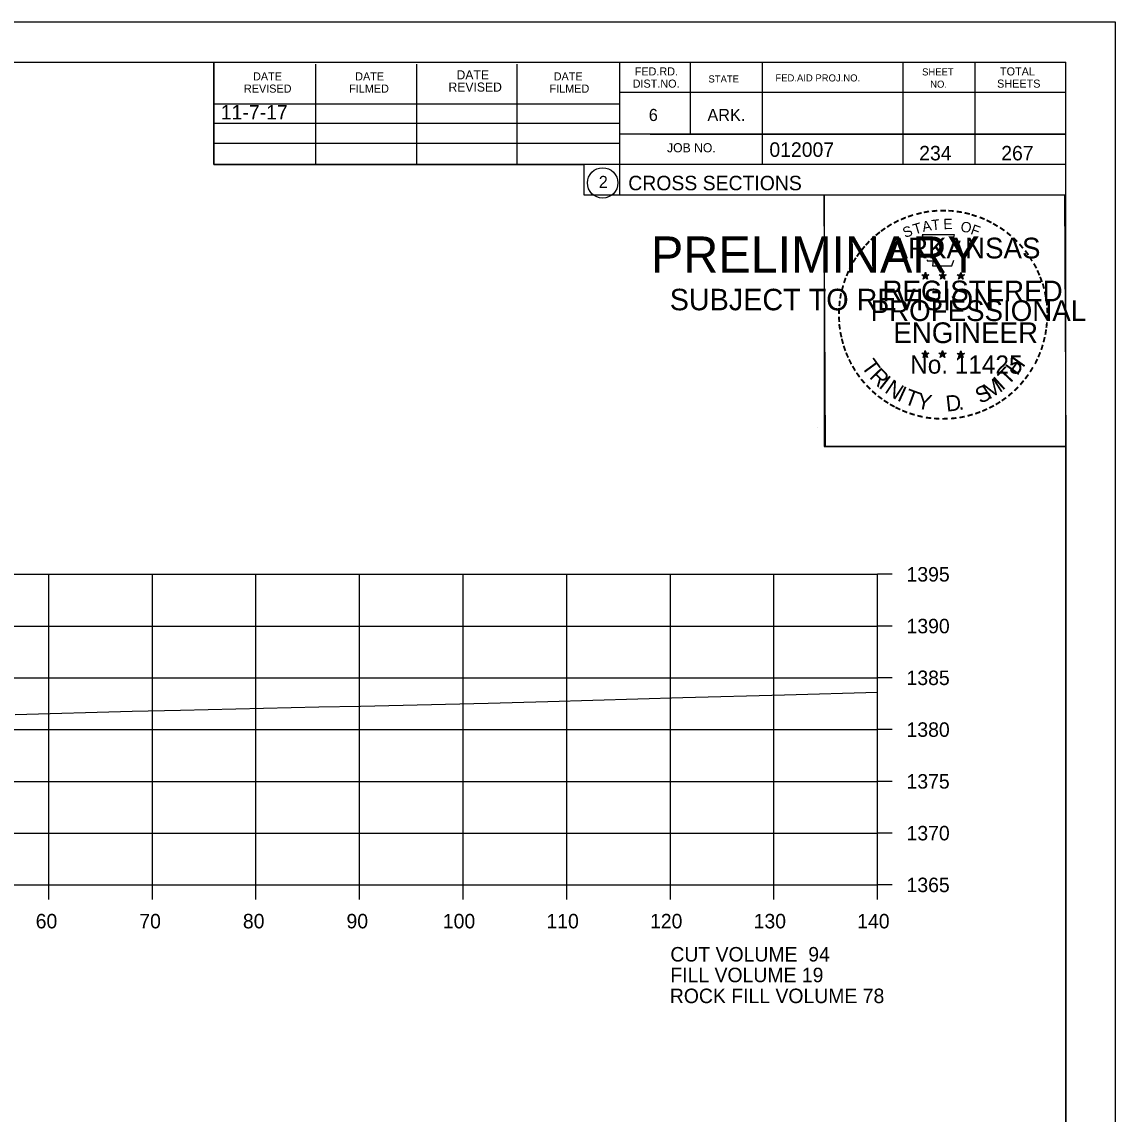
# Model space of a CAD drawing. Extents: x 1374311 to 1383814, y 384102 to 406278.
# Drawn here: x 1382697.5 to 1382803, y 402546.2 to 402651.7 of the extents above; entities that cross this region are included whole.
import ezdxf

# ---------------------------------------------------------------- set-up
doc = ezdxf.new("R2010")
doc.units = 0
for name, color, linetype in [('R_Axis', 7, 'Continuous'), ('R_Axis Annot', 7, 'Continuous'), ('R_Border', 7, 'Continuous'), ('R_Border PE', 7, 'Continuous'), ('R_Border Prem', 7, 'Continuous'), ('R_Exist Surface', 7, 'Continuous'), ('R_Fin Surface', 7, 'Continuous'), ('R_Grid', 7, 'Continuous'), ('R_No Plot', 7, 'Continuous'), ('R_Water', 7, 'Continuous')]:
    doc.layers.add(name, color=color, linetype=linetype)

msp = doc.modelspace()

# ---------------------------------------------------------------- linework, layer by layer
at = {"layer": 'R_Axis'}
for p, q in [((1382780.07, 402568.33), (1382780.07, 402598.33)), ((1382781.47, 402598.33), (1382780.07, 402598.33)), ((1382781.47, 402593.33), (1382780.07, 402593.33)), ((1382781.47, 402588.33), (1382780.07, 402588.33)), ((1382781.47, 402583.33), (1382780.07, 402583.33)), ((1382781.47, 402578.33), (1382780.07, 402578.33)), ((1382781.47, 402573.33), (1382780.07, 402573.33)), ((1382500.07, 402568.33), (1382780.07, 402568.33)), ((1382700.07, 402566.93), (1382700.07, 402568.33)), ((1382710.07, 402566.93), (1382710.07, 402568.33)), ((1382720.07, 402566.93), (1382720.07, 402568.33)), ((1382730.07, 402566.93), (1382730.07, 402568.33)), ((1382740.07, 402566.93), (1382740.07, 402568.33)), ((1382750.07, 402566.93), (1382750.07, 402568.33)), ((1382760.07, 402566.93), (1382760.07, 402568.33)), ((1382770.07, 402566.93), (1382770.07, 402568.33)), ((1382780.07, 402566.93), (1382780.07, 402568.33)), ((1382781.47, 402568.33), (1382780.07, 402568.33))]:
    msp.add_line(p, q, dxfattribs=at)
at = {"layer": 'R_Border'}
for p, q in [((1382482.07, 402647.79), (1382798.25, 402647.79)), ((1382715.99, 402637.91), (1382715.99, 402647.79)), ((1382725.85, 402637.91), (1382725.85, 402647.59)), ((1382735.61, 402637.91), (1382735.61, 402647.59)), ((1382745.29, 402637.91), (1382745.29, 402647.59)), ((1382755.15, 402647.79), (1382755.15, 402634.99)), ((1382761.99, 402647.79), (1382761.99, 402640.85)), ((1382768.93, 402647.79), (1382768.93, 402637.91)), ((1382782.51, 402647.79), (1382782.51, 402637.91)), ((1382789.45, 402647.79), (1382789.45, 402637.91)), ((1382798.25, 402442.33), (1382798.25, 402647.79)), ((1382798.25, 402644.85), (1382755.15, 402644.85)), ((1382798.25, 402644.87), (1382798.25, 402644.87)), ((1382715.99, 402643.77), (1382755.15, 402643.77)), ((1382715.99, 402641.91), (1382755.15, 402641.91)), ((1382715.99, 402637.91), (1382715.99, 402639.97)), ((1382715.99, 402639.97), (1382755.15, 402639.97)), ((1382798.25, 402640.85), (1382755.15, 402640.85)), ((1382758.11, 402640.85), (1382798.25, 402640.85)), ((1382798.25, 402637.91), (1382715.99, 402637.91)), ((1382755.15, 402634.99), (1382798.25, 402634.99))]:
    msp.add_line(p, q, dxfattribs=at)
msp.add_circle((1382753.54, 402636.13), 1.47, dxfattribs=at)
at = {"layer": 'R_Border PE'}
for p, q in [((1382784.69, 402627.5), (1382784.64, 402627.25)), ((1382784.69, 402627.14), (1382784.69, 402627.5)), ((1382784.69, 402627.5), (1382784.73, 402627.25)), ((1382786.36, 402627.5), (1382786.31, 402627.25)), ((1382786.36, 402627.14), (1382786.36, 402627.5)), ((1382786.36, 402627.5), (1382786.4, 402627.25)), ((1382788.12, 402627.49), (1382788.08, 402627.24)), ((1382788.12, 402627.13), (1382788.12, 402627.49)), ((1382788.12, 402627.49), (1382788.17, 402627.24)), ((1382784.34, 402627.25), (1382784.69, 402627.14)), ((1382784.34, 402627.25), (1382784.59, 402627.2)), ((1382784.34, 402627.25), (1382784.57, 402627.13)), ((1382784.47, 402626.84), (1382784.69, 402627.14)), ((1382784.47, 402626.84), (1382784.6, 402627.08)), ((1382784.47, 402626.84), (1382784.68, 402627.06)), ((1382784.9, 402626.84), (1382784.68, 402627.05)), ((1382785.03, 402627.25), (1382784.69, 402627.14)), ((1382784.9, 402626.84), (1382784.69, 402627.14)), ((1382785.03, 402627.25), (1382784.75, 402627.2)), ((1382784.9, 402626.84), (1382784.76, 402627.13)), ((1382785.03, 402627.25), (1382784.83, 402627.15)), ((1382786.01, 402627.25), (1382786.36, 402627.14)), ((1382786.01, 402627.25), (1382786.26, 402627.2)), ((1382786.01, 402627.25), (1382786.24, 402627.13)), ((1382786.14, 402626.84), (1382786.36, 402627.14)), ((1382786.14, 402626.84), (1382786.27, 402627.08)), ((1382786.14, 402626.84), (1382786.35, 402627.06)), ((1382786.57, 402626.84), (1382786.35, 402627.05)), ((1382786.7, 402627.25), (1382786.36, 402627.14)), ((1382786.57, 402626.84), (1382786.36, 402627.14)), ((1382786.7, 402627.25), (1382786.42, 402627.2)), ((1382786.57, 402626.84), (1382786.43, 402627.13)), ((1382786.7, 402627.25), (1382786.5, 402627.15)), ((1382787.77, 402627.24), (1382788.12, 402627.13)), ((1382787.77, 402627.24), (1382788.02, 402627.19)), ((1382787.77, 402627.24), (1382788.01, 402627.11)), ((1382787.9, 402626.83), (1382788.12, 402627.13)), ((1382787.9, 402626.83), (1382788.03, 402627.07)), ((1382787.9, 402626.83), (1382788.12, 402627.05)), ((1382788.47, 402627.24), (1382788.12, 402627.13)), ((1382788.33, 402626.83), (1382788.12, 402627.13)), ((1382788.33, 402626.83), (1382788.12, 402627.04)), ((1382788.47, 402627.24), (1382788.18, 402627.19)), ((1382788.33, 402626.83), (1382788.2, 402627.12)), ((1382788.47, 402627.24), (1382788.26, 402627.13)), ((1382784.68, 402619.93), (1382784.64, 402619.68)), ((1382784.68, 402619.56), (1382784.68, 402619.93)), ((1382784.68, 402619.93), (1382784.73, 402619.68)), ((1382786.35, 402619.93), (1382786.31, 402619.68)), ((1382786.35, 402619.56), (1382786.35, 402619.93)), ((1382786.35, 402619.93), (1382786.4, 402619.68)), ((1382788.12, 402619.92), (1382788.08, 402619.67)), ((1382788.12, 402619.55), (1382788.12, 402619.92)), ((1382788.12, 402619.92), (1382788.17, 402619.67)), ((1382784.33, 402619.68), (1382784.68, 402619.56)), ((1382784.33, 402619.68), (1382784.59, 402619.63)), ((1382784.33, 402619.68), (1382784.57, 402619.55)), ((1382784.47, 402619.27), (1382784.68, 402619.56)), ((1382784.47, 402619.27), (1382784.59, 402619.51)), ((1382784.47, 402619.27), (1382784.68, 402619.48)), ((1382785.03, 402619.68), (1382784.68, 402619.56)), ((1382784.89, 402619.27), (1382784.68, 402619.56)), ((1382784.89, 402619.27), (1382784.68, 402619.48)), ((1382785.03, 402619.68), (1382784.74, 402619.63)), ((1382784.89, 402619.27), (1382784.76, 402619.56)), ((1382785.03, 402619.68), (1382784.82, 402619.57)), ((1382786, 402619.68), (1382786.35, 402619.56)), ((1382786, 402619.68), (1382786.25, 402619.63)), ((1382786, 402619.68), (1382786.24, 402619.55)), ((1382786.13, 402619.27), (1382786.35, 402619.56)), ((1382786.13, 402619.27), (1382786.26, 402619.51)), ((1382786.13, 402619.27), (1382786.35, 402619.48)), ((1382786.7, 402619.68), (1382786.35, 402619.56)), ((1382786.56, 402619.27), (1382786.35, 402619.56)), ((1382786.56, 402619.27), (1382786.35, 402619.48)), ((1382786.7, 402619.68), (1382786.41, 402619.63)), ((1382786.56, 402619.27), (1382786.43, 402619.56)), ((1382786.7, 402619.68), (1382786.49, 402619.57)), ((1382787.77, 402619.67), (1382788.12, 402619.55)), ((1382787.77, 402619.67), (1382788.02, 402619.62)), ((1382787.77, 402619.67), (1382788.01, 402619.54)), ((1382787.9, 402619.26), (1382788.12, 402619.55)), ((1382787.9, 402619.26), (1382788.03, 402619.5)), ((1382787.9, 402619.26), (1382788.12, 402619.47)), ((1382788.46, 402619.67), (1382788.12, 402619.55)), ((1382788.33, 402619.26), (1382788.12, 402619.55)), ((1382788.33, 402619.26), (1382788.12, 402619.47)), ((1382788.46, 402619.67), (1382788.18, 402619.62)), ((1382788.33, 402619.26), (1382788.19, 402619.55)), ((1382788.46, 402619.67), (1382788.26, 402619.56))]:
    msp.add_line(p, q, dxfattribs=at)
for points in [[(1382784.38, 402631.13), (1382784.65, 402630.3)], [(1382787.89, 402630.2), (1382788.03, 402630.49), (1382787.35, 402630.46), (1382787.49, 402631.13), (1382784.38, 402631.13)], [(1382784.87, 402628.7), (1382784.87, 402628.62), (1382785.43, 402628.6), (1382785.38, 402628.12), (1382787.25, 402628.12), (1382787.45, 402628.66)], [(1382784.69, 402627.5), (1382784.9, 402626.84), (1382784.34, 402627.25), (1382785.03, 402627.25), (1382784.47, 402626.84), (1382784.69, 402627.5)], [(1382786.36, 402627.5), (1382786.57, 402626.84), (1382786.01, 402627.25), (1382786.7, 402627.25), (1382786.14, 402626.84), (1382786.36, 402627.5)], [(1382788.12, 402627.49), (1382788.33, 402626.83), (1382787.77, 402627.24), (1382788.47, 402627.24), (1382787.9, 402626.83), (1382788.12, 402627.49)], [(1382784.68, 402619.93), (1382784.89, 402619.27), (1382784.33, 402619.68), (1382785.03, 402619.68), (1382784.47, 402619.27), (1382784.68, 402619.93)], [(1382786.35, 402619.93), (1382786.56, 402619.27), (1382786, 402619.68), (1382786.7, 402619.68), (1382786.13, 402619.27), (1382786.35, 402619.93)], [(1382788.12, 402619.92), (1382788.33, 402619.26), (1382787.77, 402619.67), (1382788.46, 402619.67), (1382787.9, 402619.26), (1382788.12, 402619.92)]]:
    msp.add_lwpolyline(points, dxfattribs=at)
for centre, radius in [((1382784.68, 402627.14), 0.172), ((1382784.68, 402627.14), 0.145), ((1382786.35, 402627.14), 0.172), ((1382786.35, 402627.14), 0.145), ((1382788.12, 402627.12), 0.172), ((1382788.12, 402627.12), 0.145), ((1382784.68, 402627.14), 0.116), ((1382784.68, 402627.14), 0.0991), ((1382784.68, 402627.14), 0.0747), ((1382784.68, 402627.14), 0.0495), ((1382784.68, 402627.14), 0.0296), ((1382786.35, 402627.14), 0.116), ((1382786.35, 402627.14), 0.0991), ((1382786.35, 402627.14), 0.0747), ((1382786.35, 402627.14), 0.0495), ((1382786.35, 402627.14), 0.0296), ((1382788.12, 402627.12), 0.116), ((1382788.12, 402627.12), 0.0991), ((1382788.12, 402627.12), 0.0747), ((1382788.12, 402627.12), 0.0495), ((1382788.12, 402627.12), 0.0296), ((1382784.68, 402619.56), 0.172), ((1382784.68, 402619.56), 0.145), ((1382784.68, 402619.56), 0.116), ((1382784.68, 402619.56), 0.0991), ((1382784.68, 402619.56), 0.0747), ((1382784.68, 402619.56), 0.0495), ((1382784.68, 402619.56), 0.0296), ((1382786.35, 402619.56), 0.172), ((1382786.35, 402619.56), 0.145), ((1382786.35, 402619.56), 0.116), ((1382786.35, 402619.56), 0.0991), ((1382786.35, 402619.56), 0.0747), ((1382786.35, 402619.56), 0.0495), ((1382786.35, 402619.56), 0.0296), ((1382788.12, 402619.55), 0.172), ((1382788.12, 402619.55), 0.145), ((1382788.12, 402619.55), 0.116), ((1382788.12, 402619.55), 0.0991), ((1382788.12, 402619.55), 0.0747), ((1382788.12, 402619.55), 0.0495), ((1382788.12, 402619.55), 0.0296)]:
    msp.add_circle(centre, radius, dxfattribs=at)
at = {"layer": 'R_Exist Surface'}
msp.add_lwpolyline([(1382696.83, 402584.79), (1382708.12, 402585.11), (1382712.8, 402585.2), (1382726.14, 402585.52), (1382730.16, 402585.59), (1382742.5, 402585.89), (1382748.24, 402586.05), (1382761.26, 402586.43), (1382771.1, 402586.68), (1382780.07, 402586.94)], dxfattribs=at)
at = {"layer": 'R_Grid'}
for p, q in [((1382500.07, 402598.33), (1382780.07, 402598.33)), ((1382700.07, 402568.33), (1382700.07, 402598.33)), ((1382710.07, 402568.33), (1382710.07, 402598.33)), ((1382720.07, 402568.33), (1382720.07, 402598.33)), ((1382730.07, 402568.33), (1382730.07, 402598.33)), ((1382740.07, 402568.33), (1382740.07, 402598.33)), ((1382750.07, 402568.33), (1382750.07, 402598.33)), ((1382760.07, 402568.33), (1382760.07, 402598.33)), ((1382770.07, 402568.33), (1382770.07, 402598.33)), ((1382780.07, 402568.33), (1382780.07, 402598.33)), ((1382500.07, 402593.33), (1382780.07, 402593.33)), ((1382500.07, 402588.33), (1382780.07, 402588.33)), ((1382500.07, 402583.33), (1382780.07, 402583.33)), ((1382500.07, 402578.33), (1382780.07, 402578.33)), ((1382500.07, 402573.33), (1382780.07, 402573.33)), ((1382500.07, 402568.33), (1382780.07, 402568.33))]:
    msp.add_line(p, q, dxfattribs=at)
at = {"layer": 'R_No Plot'}
for p, q in [((1382469.67, 402651.69), (1382803, 402651.69)), ((1382774.29, 402612.54), (1382774.29, 402612.54))]:
    msp.add_line(p, q, dxfattribs=at)
for points in [[(1382469.66, 402651.69), (1382803, 402651.69), (1382803, 402438.35), (1382469.66, 402438.35)], [(1382715.99, 402647.79), (1382715.99, 402637.91), (1382751.72, 402637.91), (1382751.72, 402634.99), (1382774.92, 402634.99), (1382774.92, 402610.66), (1382798.25, 402610.66), (1382798.25, 402442.33), (1382482.07, 402442.33), (1382482.07, 402647.79)], [(1382774.92, 402634.99), (1382798.13, 402634.99), (1382798.25, 402610.66), (1382775.04, 402610.66)]]:
    msp.add_lwpolyline(points, close=True, dxfattribs=at)

# ---------------------------------------------------------------- texts
at = {"layer": 'R_Axis Annot'}
for s, p in [('1395', (1382782.87, 402597.63)), ('1390', (1382782.87, 402592.63)), ('1385', (1382782.87, 402587.63)), ('1380', (1382782.87, 402582.63)), ('1375', (1382782.87, 402577.63)), ('1370', (1382782.87, 402572.63)), ('1365', (1382782.87, 402567.63)), ('60', (1382698.81, 402564.13)), ('70', (1382708.81, 402564.13)), ('80', (1382718.81, 402564.13)), ('90', (1382728.81, 402564.13)), ('100', (1382738.11, 402564.13)), ('110', (1382748.11, 402564.13)), ('120', (1382758.11, 402564.13)), ('130', (1382768.11, 402564.13)), ('140', (1382778.11, 402564.13)), ('CUT VOLUME  94', (1382760.07, 402560.93)), ('FILL VOLUME 19', (1382760.07, 402558.93))]:
    msp.add_text(s, height=1.4, dxfattribs=at).set_placement(p)
at = {"layer": 'R_Border'}
for s, height, p in [('DATE', 0.782, (1382719.79, 402646.03)), ('DATE', 0.782, (1382729.65, 402646.03)), ('DATE', 0.879, (1382739.43, 402646.13)), ('DATE', 0.782, (1382748.81, 402646.03)), ('FED.RD.', 0.782, (1382756.63, 402646.51)), ('STATE', 0.684, (1382763.75, 402645.83)), ('FED.AID PROJ.NO.', 0.684, (1382770.21, 402645.93)), ('SHEET', 0.684, (1382784.37, 402646.51)), ('TOTAL', 0.782, (1382791.89, 402646.51)), ('REVISED', 0.782, (1382718.91, 402644.85)), ('FILMED', 0.782, (1382729.07, 402644.85)), ('REVISED', 0.879, (1382738.65, 402644.95)), ('FILMED', 0.782, (1382748.41, 402644.85)), ('DIST.NO.', 0.782, (1382756.43, 402645.33)), ('NO.', 0.684, (1382785.15, 402645.33)), ('SHEETS', 0.782, (1382791.61, 402645.33)), ('6', 1.17, (1382757.99, 402642.11)), ('ARK.', 1.172, (1382763.65, 402642.11)), ('JOB NO.', 0.879, (1382759.75, 402639.09)), ('012007', 1.4, (1382769.63, 402638.65)), ('2', 1.17, (1382753.16, 402635.64)), ('CROSS SECTIONS', 1.4, (1382756.01, 402635.42))]:
    msp.add_text(s, height=height, rotation=360, dxfattribs=at).set_placement(p)
at = {"layer": 'R_Border PE'}
for s, height, rotation, p in [('-', 1.6, 28.7918, (1382781.86, 402631.67)), ('-', 1.6, 24.3072, (1382782.49, 402631.98)), ('-', 1.6, 19.1761, (1382783.12, 402632.25)), ('-', 1.6, 13.6301, (1382783.87, 402632.49)), ('-', 1.6, 10.2193, (1382784.55, 402632.66)), ('T', 1, 6.0228, (1382785.32, 402631.55)), ('-', 1.6, 5.8968, (1382785.28, 402632.77)), ('-', 1.6, 0.1862, (1382786.05, 402632.84)), ('E', 1, 0.8323, (1382786.43, 402631.66)), ('-', 1.6, 357.743, (1382786.78, 402632.83)), ('-', 1.6, 352.1617, (1382787.52, 402632.77)), ('-', 1.6, 347.2049, (1382788.24, 402632.66)), ('-', 1.6, 342.3362, (1382788.87, 402632.5)), ('-', 1.6, 337.8551, (1382789.61, 402632.28)), ('-', 1.6, 334.1211, (1382790.24, 402632.01)), ('-', 1.6, 36.2317, (1382780.68, 402630.9)), ('-', 1.6, 34.0636, (1382781.26, 402631.3)), ('S', 1, 21.594, (1382782.73, 402630.8)), ('T', 1, 16.4036, (1382783.65, 402631.14)), ('A', 1, 11.2132, (1382784.47, 402631.39)), ('O', 1, 350.4515, (1382788.03, 402631.45)), ('F', 1, 340.0707, (1382788.98, 402631.22)), ('-', 1.6, 329.6409, (1382790.82, 402631.72)), ('-', 1.6, 325.8627, (1382791.46, 402631.36)), ('-', 1.6, 48.423, (1382779.33, 402629.63)), ('-', 1.6, 42.9622, (1382779.77, 402630.11)), ('-', 1.6, 38.9507, (1382780.21, 402630.52)), ('ARKANSAS', 2, 360, (1382781.23, 402628.84)), ('-', 1.6, 320.5297, (1382792.07, 402630.94)), ('-', 1.6, 315.5786, (1382792.67, 402630.45)), ('-', 1.6, 54.2325, (1382778.51, 402628.58)), ('-', 1.6, 50.6142, (1382778.92, 402629.14)), ('-', 1.6, 309.8797, (1382793.24, 402629.9)), ('-', 1.6, 306.6522, (1382793.77, 402629.3)), ('-', 1.6, 58.0706, (1382778.18, 402628.05)), ('-', 1.4, 303.6753, (1382794.25, 402628.73)), ('-', 1.6, 299.6684, (1382794.57, 402628.12)), ('-', 1.6, 67.7743, (1382777.61, 402626.82)), ('-', 1.6, 62.8713, (1382777.87, 402627.44)), ('-', 1.6, 294.6628, (1382794.89, 402627.51)), ('-', 1.6, 75.461, (1382777.2, 402625.48)), ('-', 1.6, 72.3945, (1382777.39, 402626.19)), ('REGISTERED', 2, 360, (1382780.55, 402624.69)), ('DWB', 0.01, 360, (1382784.67, 402627.13)), ('DWB', 0.01, 360, (1382786.34, 402627.13)), ('DWB', 0.01, 360, (1382788.11, 402627.12)), ('-', 1.6, 290.5728, (1382795.15, 402626.93)), ('-', 1.6, 285.1233, (1382795.39, 402626.35)), ('-', 1.6, 81.2013, (1382777.06, 402624.77)), ('-', 1.6, 280.5493, (1382795.59, 402625.61)), ('-', 1.6, 85.1863, (1382776.99, 402624.08)), ('PROFESSIONAL', 2, 360, (1382779.4, 402622.79)), ('-', 1.6, 276.5962, (1382795.75, 402624.84)), ('-', 1.6, 94.1959, (1382777, 402622.65)), ('-', 1.6, 89.0622, (1382776.96, 402623.38)), ('-', 1.6, 274.3301, (1382795.81, 402624.12)), ('-', 1.6, 269.9407, (1382795.84, 402623.49)), ('-', 1.6, 98.9479, (1382777.07, 402621.98)), ('ENGINEER', 2, 360, (1382781.59, 402620.66)), ('-', 1.6, 260.9953, (1382795.75, 402622.17)), ('-', 1.6, 263.5172, (1382795.82, 402622.82)), ('-', 1.6, 101.7149, (1382777.21, 402621.25)), ('-', 1.6, 105.4578, (1382777.37, 402620.66)), ('-', 1.6, 255.7626, (1382795.64, 402621.49)), ('-', 1.6, 109.0874, (1382777.58, 402620.02)), ('-', 1.6, 252.8681, (1382795.46, 402620.77)), ('-', 1.6, 114.0643, (1382777.84, 402619.43)), ('-', 1.6, 115.7289, (1382778.14, 402618.81)), ('T', 1.54, 306.0406, (1382778.44, 402618.4)), ('No. 11425', 1.757, 360, (1382783.22, 402617.71)), ('DWB', 0.01, 360, (1382784.67, 402619.56)), ('DWB', 0.01, 360, (1382786.34, 402619.56)), ('DWB', 0.01, 360, (1382788.1, 402619.55)), ('H', 1.54, 54.6088, (1382793.56, 402617.44)), ('-', 1.6, 244.6197, (1382794.98, 402619.47)), ('-', 1.6, 247.8887, (1382795.24, 402620.1)), ('-', 1.6, 120.4471, (1382778.5, 402618.22)), ('-', 1.6, 125.8934, (1382778.9, 402617.66)), ('R', 1.54, 314.005, (1382779.2, 402617.35)), ('T', 1.54, 46.6444, (1382792.67, 402616.5)), ('-', 1.6, 239.0712, (1382794.58, 402618.72)), ('-', 1.6, 130.7181, (1382779.36, 402617.11)), ('I', 1.54, 321.9694, (1382780.1, 402616.42)), ('N', 1.54, 326.5002, (1382780.67, 402615.95)), ('M', 1.54, 32.6563, (1382790.83, 402615.17)), ('I', 1.54, 42.1136, (1382792.11, 402616.02)), ('-', 1.6, 231.2538, (1382793.75, 402617.5)), ('-', 1.6, 233.8452, (1382794.18, 402618.06)), ('-', 1.6, 134.2238, (1382779.88, 402616.57)), ('-', 1.6, 138.9338, (1382780.41, 402616.1)), ('I', 1.54, 335.3603, (1382781.88, 402615.16)), ('T', 1.54, 339.8912, (1382782.54, 402614.84)), ('Y', 1.54, 347.8556, (1382783.76, 402614.39)), ('D', 1.54, 6.3969, (1382786.74, 402614.03)), ('S', 1.54, 26.9312, (1382789.99, 402614.76)), ('-', 1.6, 221.0851, (1382792.75, 402616.42)), ('-', 1.6, 225.7653, (1382793.27, 402616.93)), ('-', 1.6, 144.6463, (1382780.96, 402615.7)), ('-', 1.6, 148.0898, (1382781.52, 402615.33)), ('-', 1.6, 151.5704, (1382782.1, 402615)), ('-', 1.6, 207.3568, (1382791.11, 402615.22)), ('-', 1.6, 212.2491, (1382791.67, 402615.57)), ('-', 1.6, 215.7363, (1382792.2, 402615.95)), ('-', 1.6, 154.6002, (1382782.62, 402614.75)), ('-', 1.6, 158.5612, (1382783.25, 402614.5)), ('-', 1.6, 162.7983, (1382783.93, 402614.29)), ('-', 1.6, 167.5555, (1382784.65, 402614.12)), ('-', 1.6, 173.1155, (1382785.42, 402614.01)), ('-', 1.6, 191.2858, (1382788.46, 402614.19)), ('.', 1.54, 13.7642, (1382787.93, 402614.16)), ('-', 1.6, 195.4743, (1382789.19, 402614.39)), ('-', 1.6, 200.7184, (1382789.86, 402614.63)), ('-', 1.6, 204.2516, (1382790.48, 402614.9)), ('-', 1.6, 176.5183, (1382786.17, 402613.96)), ('-', 1.6, 181.5918, (1382786.91, 402613.98)), ('-', 1.6, 185.8167, (1382787.72, 402614.05))]:
    msp.add_text(s, height=height, rotation=rotation, dxfattribs=at).set_placement(p)
at = {"layer": 'R_Border Prem'}
for s, height, p in [('PRELIMINARY', 3.5, (1382758.2, 402627.46)), ('DWB', 0.01, (1382758.95, 402629.31)), ('SUBJECT TO REVISION', 2.0751, (1382760.01, 402623.83))]:
    msp.add_text(s, height=height, rotation=360, dxfattribs=at).set_placement(p)
at = {"layer": 'R_Fin Surface'}
for s, p in [('11-7-17', (1382716.68, 402642.26)), ('ROCK FILL VOLUME 78', (1382760.02, 402556.91))]:
    msp.add_text(s, height=1.4, dxfattribs=at).set_placement(p)
at = {"layer": 'R_Water'}
for s, p in [('234', (1382784.09, 402638.31)), ('267', (1382792.01, 402638.31))]:
    msp.add_text(s, height=1.4, rotation=360, dxfattribs=at).set_placement(p)

doc.saveas('drawing.dxf')
